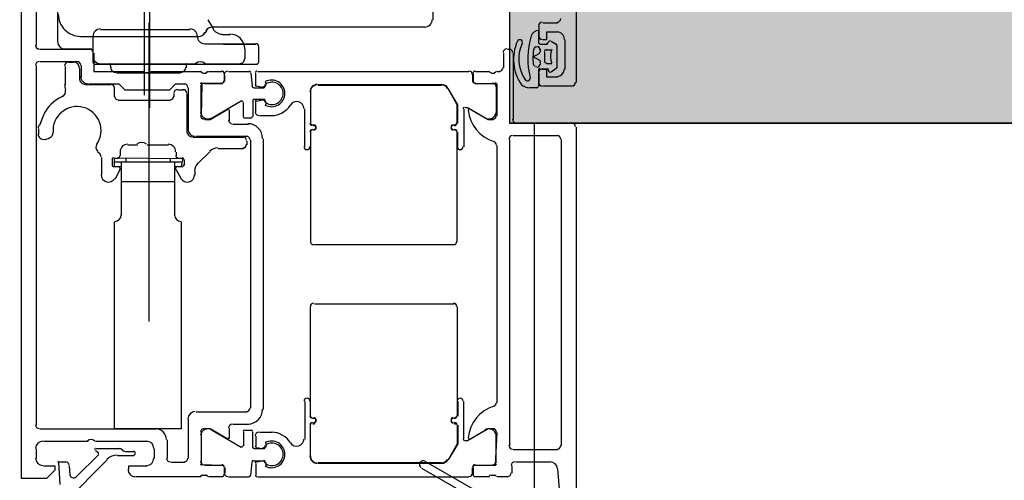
# Model space of a CAD drawing. Extents: x 2 to 87, y -108 to 11.
# Tile 344 of 352: x 49.7614 to 49.8945, y -11.2314 to -11.1691. Entities that reach past the tile are written whole.
import ezdxf

# ---------------------------------------------------------------- set-up
doc = ezdxf.new("R2010")
doc.units = 0
doc.header["$MEASUREMENT"] = 0
for name, color, linetype in [('13', 7, 'CONTINUOUS'), ('23', 7, 'CONTINUOUS'), ('25', 7, 'CONTINUOUS'), ('32', 7, 'CONTINUOUS'), ('6', 7, 'CONTINUOUS'), ('8', 7, 'CONTINUOUS')]:
    doc.layers.add(name, color=color, linetype=linetype)

msp = doc.modelspace()

# ---------------------------------------------------------------- linework, layer by layer
at = {"layer": '13', "color": 62, "linetype": 'Continuous'}
msp.add_line((49.83090000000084, -11.18309999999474), (49.83090000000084, -12.28310000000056), dxfattribs=at)
at = {"layer": '23', "color": 62, "linetype": 'Continuous'}
msp.add_arc((49.76150762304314, -11.15644563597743), 1.130605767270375, 180, 270, dxfattribs=at)
at = {"layer": '25', "color": 62, "linetype": 'Continuous'}
for p in [(49.82759999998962, -11.09910000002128), (50.02759999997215, -11.18309999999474)]:
    msp.add_line(p, (49.82759999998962, -11.18309999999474), dxfattribs=at)
for points in [[(49.82759999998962, -11.09910000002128), (49.82759999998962, -11.18309999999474), (50.02759999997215, -11.18309999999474)], [(49.82759999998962, -11.09910000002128), (50.02759999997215, -11.09910000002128), (50.02759999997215, -11.18309999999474)], [(49.82759999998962, -11.18309999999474), (50.02759999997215, -11.18309999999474), (50.02759999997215, -11.18309999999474)]]:
    msp.add_solid(points, dxfattribs=at)
at = {"layer": '32', "color": 62, "linetype": 'Continuous'}
for p, q in [((49.7664999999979, -11.17209999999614), (49.7664999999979, -11.15850000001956)), ((49.77820000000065, -11.15970000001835), (49.77820000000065, -11.17930000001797)), ((49.81719999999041, -11.16550000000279), (49.81719999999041, -11.16909999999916)), ((49.76359999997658, -11.16719999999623), (49.76359999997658, -11.17260000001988)), ((49.78679999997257, -11.16909999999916), (49.78749999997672, -11.17029999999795)), ((49.83159999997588, -11.17130000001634), (49.83159999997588, -11.17000000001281)), ((49.83209999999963, -11.16950000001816), (49.83409999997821, -11.16950000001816)), ((49.78659999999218, -11.1706000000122), (49.78639999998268, -11.17089999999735)), ((49.81619999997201, -11.17010000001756), (49.78749999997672, -11.17010000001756)), ((49.78879999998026, -11.17110000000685), (49.78979999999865, -11.17110000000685)), ((49.83150000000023, -11.1706000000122), (49.83150000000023, -11.17220000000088)), ((49.78559999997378, -11.17140000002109), (49.76959999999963, -11.17140000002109)), ((49.77129999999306, -11.17490000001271), (49.77129999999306, -11.17140000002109)), ((49.83169999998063, -11.17240000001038), (49.83269999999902, -11.17240000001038)), ((49.83319999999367, -11.17200000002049), (49.83389999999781, -11.17240000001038)), ((49.83399999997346, -11.17260000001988), (49.83399999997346, -11.17560000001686)), ((49.8350999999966, -11.17579999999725), (49.8350999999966, -11.17180000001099)), ((49.76410000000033, -11.17310000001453), (49.77089999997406, -11.17310000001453)), ((49.77089999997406, -11.17310000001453), (49.76749999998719, -11.17310000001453)), ((49.77129999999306, -11.17410000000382), (49.77129999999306, -11.17350000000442)), ((49.79179999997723, -11.17310000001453), (49.79179999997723, -11.17440000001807)), ((49.79369999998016, -11.17490000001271), (49.79369999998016, -11.17280000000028)), ((49.82679999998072, -11.17560000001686), (49.82679999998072, -11.17360000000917)), ((49.82729999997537, -11.17310000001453), (49.82759999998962, -11.17310000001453)), ((49.82809999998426, -11.17360000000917), (49.82809999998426, -11.18260000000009)), ((49.83229999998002, -11.17350000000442), (49.83229999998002, -11.17470000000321)), ((49.83329999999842, -11.17320000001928), (49.83259999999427, -11.17320000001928)), ((49.76359999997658, -11.17530000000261), (49.76359999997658, -11.22390000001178)), ((49.76919999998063, -11.17480000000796), (49.76410000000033, -11.17480000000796)), ((49.76869999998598, -11.17490000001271), (49.76799999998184, -11.17490000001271)), ((49.76969999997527, -11.17680000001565), (49.76969999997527, -11.17530000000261)), ((49.77359999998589, -11.17519999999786), (49.77369999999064, -11.17560000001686)), ((49.78389999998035, -11.17560000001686), (49.78389999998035, -11.17519999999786)), ((49.79109999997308, -11.17509999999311), (49.78649999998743, -11.17509999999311)), ((49.83259999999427, -11.17500000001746), (49.83329999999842, -11.17500000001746)), ((49.76749999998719, -11.17540000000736), (49.76749999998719, -11.17790000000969)), ((49.76949999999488, -11.17710000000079), (49.76949999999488, -11.17570000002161)), ((49.78310000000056, -11.176300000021), (49.77449999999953, -11.176300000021)), ((49.77909999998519, -11.1761000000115), (49.78589999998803, -11.1761000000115)), ((49.78609999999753, -11.176300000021), (49.78659999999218, -11.176300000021)), ((49.78689999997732, -11.1761000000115), (49.78869999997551, -11.1761000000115)), ((49.78899999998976, -11.17639999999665), (49.78899999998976, -11.17740000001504)), ((49.78909999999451, -11.17740000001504), (49.78909999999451, -11.17660000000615)), ((49.78959999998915, -11.1761000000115), (49.79239999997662, -11.1761000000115)), ((49.79259999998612, -11.176300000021), (49.79279999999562, -11.17810000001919)), ((49.79329999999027, -11.17790000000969), (49.79329999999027, -11.176300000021)), ((49.79349999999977, -11.1761000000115), (49.82209999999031, -11.1761000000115)), ((49.82259999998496, -11.17660000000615), (49.82259999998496, -11.17740000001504)), ((49.82269999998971, -11.17740000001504), (49.82269999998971, -11.17639999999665)), ((49.82299999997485, -11.1761000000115), (49.82489999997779, -11.1761000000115)), ((49.82509999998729, -11.176300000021), (49.82559999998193, -11.176300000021)), ((49.82589999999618, -11.1761000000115), (49.82629999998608, -11.1761000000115)), ((49.83150000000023, -11.17600000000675), (49.83150000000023, -11.17810000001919)), ((49.83159999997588, -11.17759999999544), (49.83159999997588, -11.176300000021)), ((49.83269999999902, -11.17579999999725), (49.83169999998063, -11.17579999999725)), ((49.83389999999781, -11.17570000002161), (49.83319999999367, -11.17620000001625)), ((49.77369999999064, -11.17790000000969), (49.77029999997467, -11.17790000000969)), ((49.78639999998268, -11.17770000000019), (49.78879999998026, -11.17770000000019)), ((49.8183999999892, -11.17790000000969), (49.80169999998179, -11.17790000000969)), ((49.82289999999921, -11.17770000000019), (49.82529999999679, -11.17770000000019)), ((49.77419999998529, -11.17949999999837), (49.77419999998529, -11.17840000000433)), ((49.78219999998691, -11.17910000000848), (49.78219999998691, -11.17949999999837)), ((49.78349999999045, -11.17860000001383), (49.78269999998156, -11.17860000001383)), ((49.7839999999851, -11.18420000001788), (49.7839999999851, -11.17910000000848)), ((49.7841999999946, -11.18390000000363), (49.7841999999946, -11.17829999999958)), ((49.78589999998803, -11.18170000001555), (49.78589999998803, -11.17819999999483)), ((49.8006999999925, -11.17889999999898), (49.8006999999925, -11.18309999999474)), ((49.8006999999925, -11.17889999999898), (49.8006999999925, -11.18309999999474)), ((49.8183999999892, -11.17800000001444), (49.80169999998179, -11.17800000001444)), ((49.82579999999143, -11.17819999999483), (49.82579999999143, -11.18170000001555)), ((49.83129999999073, -11.17829999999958), (49.83029999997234, -11.17829999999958)), ((49.83609999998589, -11.17810000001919), (49.83209999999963, -11.17810000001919)), ((49.78169999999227, -11.18000000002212), (49.77469999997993, -11.18000000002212)), ((49.79129999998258, -11.18009999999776), (49.78739999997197, -11.1824000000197)), ((49.79159999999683, -11.1822000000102), (49.79159999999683, -11.18030000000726)), ((49.79290000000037, -11.18009999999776), (49.79290000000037, -11.1822000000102)), ((49.79329999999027, -11.1816000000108), (49.79329999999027, -11.18030000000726)), ((49.7896999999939, -11.18129999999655), (49.7896999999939, -11.18270000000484)), ((49.79989999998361, -11.18630000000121), (49.79989999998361, -11.18120000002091)), ((49.82139999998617, -11.18120000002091), (49.82139999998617, -11.18630000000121)), ((49.76459999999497, -11.1820000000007), (49.76399999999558, -11.18350000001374)), ((49.79019999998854, -11.18319999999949), (49.79230000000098, -11.18319999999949)), ((49.79269999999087, -11.1824000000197), (49.79179999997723, -11.1824000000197)), ((49.79549999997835, -11.18210000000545), (49.79379999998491, -11.18210000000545)), ((49.80099999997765, -11.18330000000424), (49.80119999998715, -11.18330000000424)), ((49.82009999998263, -11.18330000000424), (49.82029999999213, -11.18330000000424)), ((49.82859999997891, -11.18309999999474), (49.83609999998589, -11.18309999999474)), ((49.76389999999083, -11.18379999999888), (49.76389999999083, -11.18460000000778)), ((49.8006999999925, -11.18429999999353), (49.8006999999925, -11.199099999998)), ((49.8006999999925, -11.18429999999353), (49.8006999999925, -11.18630000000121)), ((49.80099999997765, -11.18340000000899), (49.80119999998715, -11.18340000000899)), ((49.80119999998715, -11.18400000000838), (49.80099999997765, -11.18400000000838)), ((49.80119999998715, -11.18400000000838), (49.80099999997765, -11.18400000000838)), ((49.82009999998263, -11.18340000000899), (49.82029999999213, -11.18340000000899)), ((49.82029999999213, -11.18400000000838), (49.82009999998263, -11.18400000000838)), ((49.82029999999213, -11.18400000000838), (49.82009999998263, -11.18400000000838)), ((49.82049999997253, -11.199099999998), (49.82049999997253, -11.18429999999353)), ((49.82059999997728, -11.18630000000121), (49.82059999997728, -11.18429999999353)), ((49.83659999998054, -11.18360000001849), (49.83659999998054, -11.25560000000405)), ((49.76479999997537, -11.18530000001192), (49.76539999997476, -11.18510000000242)), ((49.79159999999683, -11.18499999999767), (49.78479999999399, -11.18499999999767)), ((49.79209999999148, -11.18490000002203), (49.78519999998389, -11.18490000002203)), ((49.79209999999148, -11.18600000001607), (49.79209999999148, -11.18550000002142)), ((49.79259999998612, -11.22160000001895), (49.79259999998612, -11.18540000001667)), ((49.79429999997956, -11.18520000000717), (49.79429999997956, -11.22179999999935)), ((49.82759999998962, -11.18530000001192), (49.82759999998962, -11.22669999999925)), ((49.83409999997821, -11.18480000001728), (49.82809999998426, -11.18480000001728)), ((49.83459999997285, -11.22669999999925), (49.83459999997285, -11.18530000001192)), ((49.77189999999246, -11.18690000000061), (49.7721999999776, -11.18720000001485)), ((49.77499999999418, -11.1875), (49.77499999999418, -11.18700000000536)), ((49.77599999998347, -11.18600000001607), (49.77729999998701, -11.18600000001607)), ((49.77859999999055, -11.18600000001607), (49.78149999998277, -11.18600000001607)), ((49.78249999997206, -11.18700000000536), (49.78249999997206, -11.1875)), ((49.78549999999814, -11.18850000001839), (49.78709999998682, -11.18690000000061)), ((49.78819999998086, -11.18650000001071), (49.79159999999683, -11.18650000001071)), ((49.82589999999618, -11.22090000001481), (49.82589999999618, -11.18610000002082)), ((49.7723999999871, -11.1877000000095), (49.7723999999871, -11.19010000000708)), ((49.77390000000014, -11.18880000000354), (49.77390000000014, -11.18799999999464)), ((49.77509999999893, -11.18830000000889), (49.7831999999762, -11.18830000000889)), ((49.77569999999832, -11.187900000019), (49.77569999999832, -11.18830000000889)), ((49.78169999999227, -11.187900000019), (49.78169999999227, -11.18830000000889)), ((49.7835999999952, -11.18799999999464), (49.7835999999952, -11.18880000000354)), ((49.77429999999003, -11.19060000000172), (49.77489999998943, -11.18940000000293)), ((49.78249999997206, -11.18940000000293), (49.7831999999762, -11.19060000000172)), ((49.78509999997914, -11.19010000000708), (49.78509999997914, -11.18960000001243)), ((49.78229999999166, -11.19100000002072), (49.77509999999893, -11.19100000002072)), ((49.80119999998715, -11.199500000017), (49.82009999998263, -11.199500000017)), ((49.8006999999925, -11.22270000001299), (49.8006999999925, -11.20790000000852)), ((49.80119999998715, -11.20750000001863), (49.82009999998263, -11.20750000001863)), ((49.82049999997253, -11.20790000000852), (49.82049999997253, -11.22270000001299)), ((49.79989999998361, -11.22070000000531), (49.79989999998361, -11.22580000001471)), ((49.8006999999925, -11.22270000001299), (49.8006999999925, -11.22070000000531)), ((49.82059999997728, -11.22070000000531), (49.82059999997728, -11.22270000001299)), ((49.82139999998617, -11.22580000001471), (49.82139999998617, -11.22070000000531)), ((49.7841999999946, -11.22840000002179), (49.7841999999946, -11.22310000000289)), ((49.78519999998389, -11.2221000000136), (49.79209999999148, -11.2221000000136)), ((49.80119999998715, -11.22299999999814), (49.80099999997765, -11.22299999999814)), ((49.80119999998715, -11.22299999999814), (49.80099999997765, -11.22299999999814)), ((49.82029999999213, -11.22299999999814), (49.82009999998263, -11.22299999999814)), ((49.82029999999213, -11.22299999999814), (49.82009999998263, -11.22299999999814)), ((49.76410000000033, -11.22440000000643), (49.77979999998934, -11.22440000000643)), ((49.7896999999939, -11.22430000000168), (49.7896999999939, -11.22570000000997)), ((49.79230000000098, -11.22380000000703), (49.79019999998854, -11.22380000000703)), ((49.8006999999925, -11.22810000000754), (49.8006999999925, -11.22390000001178)), ((49.8006999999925, -11.22810000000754), (49.8006999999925, -11.22390000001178)), ((49.80099999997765, -11.22359999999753), (49.80119999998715, -11.22359999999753)), ((49.80099999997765, -11.22370000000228), (49.80119999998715, -11.22370000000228)), ((49.82009999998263, -11.22359999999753), (49.82029999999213, -11.22359999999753)), ((49.82009999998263, -11.22370000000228), (49.82029999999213, -11.22370000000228)), ((49.78129999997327, -11.22590000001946), (49.78129999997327, -11.22840000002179)), ((49.78589999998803, -11.22530000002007), (49.78589999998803, -11.22880000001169)), ((49.79129999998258, -11.22690000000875), (49.78739999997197, -11.22460000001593)), ((49.79159999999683, -11.22479999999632), (49.79159999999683, -11.22669999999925)), ((49.79269999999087, -11.22460000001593), (49.79179999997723, -11.22460000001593)), ((49.79290000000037, -11.22690000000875), (49.79290000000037, -11.22479999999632)), ((49.79329999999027, -11.22539999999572), (49.79329999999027, -11.22669999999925)), ((49.79549999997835, -11.22490000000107), (49.79379999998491, -11.22490000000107)), ((49.82579999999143, -11.22880000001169), (49.82579999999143, -11.22530000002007)), ((49.76359999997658, -11.22710000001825), (49.76359999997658, -11.22840000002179)), ((49.77059999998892, -11.22609999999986), (49.76459999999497, -11.22609999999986)), ((49.77859999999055, -11.22609999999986), (49.77159999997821, -11.22609999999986)), ((49.77499999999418, -11.22710000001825), (49.77169999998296, -11.22710000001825)), ((49.77959999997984, -11.22840000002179), (49.77959999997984, -11.22710000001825)), ((49.82809999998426, -11.2271999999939), (49.83409999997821, -11.2271999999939)), ((49.77199999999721, -11.22789999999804), (49.76900000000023, -11.23089999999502)), ((49.77159999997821, -11.22729999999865), (49.77199999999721, -11.2276000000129)), ((49.77459999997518, -11.22800000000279), (49.77679999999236, -11.22800000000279)), ((49.77679999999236, -11.22750000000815), (49.77569999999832, -11.22750000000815)), ((49.76759999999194, -11.23420000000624), (49.773199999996, -11.22860000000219)), ((49.76819999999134, -11.23060000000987), (49.76809999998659, -11.22940000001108)), ((49.78179999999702, -11.22890000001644), (49.78369999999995, -11.22890000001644)), ((49.78639999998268, -11.22930000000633), (49.78879999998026, -11.22930000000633)), ((49.78899999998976, -11.22960000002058), (49.78899999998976, -11.23060000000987)), ((49.78909999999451, -11.22960000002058), (49.78909999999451, -11.23040000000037)), ((49.79259999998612, -11.23070000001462), (49.79279999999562, -11.22890000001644)), ((49.79329999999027, -11.22909999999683), (49.79329999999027, -11.23070000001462)), ((49.8183999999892, -11.22900000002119), (49.80169999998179, -11.22900000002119)), ((49.8183999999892, -11.22909999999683), (49.80169999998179, -11.22909999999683)), ((49.81569999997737, -11.22969999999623), (49.82279999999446, -11.23380000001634)), ((49.8232999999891, -11.2329000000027), (49.81619999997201, -11.22880000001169)), ((49.82259999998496, -11.23040000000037), (49.82259999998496, -11.22960000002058)), ((49.82269999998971, -11.23060000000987), (49.82269999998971, -11.22960000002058)), ((49.82289999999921, -11.22930000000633), (49.82529999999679, -11.22930000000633)), ((49.82789999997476, -11.22940000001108), (49.82789999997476, -11.23040000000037)), ((49.83309999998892, -11.22890000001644), (49.82839999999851, -11.22890000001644)), ((49.78589999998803, -11.23089999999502), (49.77709999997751, -11.23089999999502)), ((49.78659999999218, -11.23070000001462), (49.78609999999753, -11.23070000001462)), ((49.78869999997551, -11.23089999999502), (49.78689999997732, -11.23089999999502)), ((49.78959999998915, -11.23089999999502), (49.79239999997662, -11.23089999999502)), ((49.79349999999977, -11.23089999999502), (49.82209999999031, -11.23089999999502)), ((49.82489999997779, -11.23089999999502), (49.82299999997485, -11.23089999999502)), ((49.82559999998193, -11.23070000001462), (49.82509999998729, -11.23070000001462)), ((49.82739999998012, -11.23089999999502), (49.82589999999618, -11.23089999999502))]:
    msp.add_line(p, q, dxfattribs=at)
for points in [[(49.83379999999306, -11.11079999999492), (49.83209999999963, -11.11079999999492), (49.83209999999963, -11.11019999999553), (49.83319999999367, -11.10910000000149), (49.83659999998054, -11.10910000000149), (49.83659999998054, -11.17759999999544)], [(49.76459999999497, -11.22940000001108), (49.76609999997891, -11.22940000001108), (49.76609999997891, -11.23000000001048), (49.76499999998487, -11.23110000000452), (49.761599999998, -11.23110000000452), (49.761599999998, -11.1585999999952)], [(49.77229999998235, -11.1704000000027), (49.77449999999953, -11.1704000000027), (49.78219999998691, -11.1704000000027), (49.78439999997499, -11.1704000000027)], [(49.83409999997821, -11.1708000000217), (49.83259999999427, -11.1708000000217), (49.83259999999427, -11.17180000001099), (49.83209999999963, -11.17180000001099)], [(49.78889999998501, -11.17240000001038), (49.79329999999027, -11.17240000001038), (49.78889999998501, -11.17240000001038), (49.78639999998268, -11.17240000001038)], [(49.77139999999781, -11.17360000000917), (49.77139999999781, -11.1761000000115), (49.7780999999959, -11.1761000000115)], [(49.83169999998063, -11.17459999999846), (49.83079999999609, -11.17410000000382), (49.83169999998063, -11.17360000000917)], [(49.83179999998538, -11.17320000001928), (49.83150000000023, -11.17269999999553), (49.83119999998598, -11.17280000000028)], [(49.77149999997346, -11.17509999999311), (49.77449999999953, -11.17509999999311), (49.78219999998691, -11.17509999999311), (49.78519999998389, -11.17509999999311), (49.77229999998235, -11.17509999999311)], [(49.78519999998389, -11.17509999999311), (49.78869999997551, -11.17509999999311), (49.79349999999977, -11.17509999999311)], [(49.83109999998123, -11.17540000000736), (49.83150000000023, -11.17550000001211), (49.83179999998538, -11.17500000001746)], [(49.83209999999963, -11.17579999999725), (49.83259999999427, -11.17579999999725), (49.83259999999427, -11.17680000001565), (49.83409999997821, -11.17680000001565)], [(49.78369999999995, -11.17780000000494), (49.78239999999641, -11.17780000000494), (49.78159999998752, -11.17860000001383), (49.77559999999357, -11.17860000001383), (49.77479999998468, -11.17780000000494), (49.77069999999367, -11.17780000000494)], [(49.78869999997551, -11.17770000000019), (49.78599999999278, -11.17770000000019), (49.78589999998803, -11.18210000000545)], [(49.79459999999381, -11.17810000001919), (49.79469999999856, -11.17780000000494), (49.79459999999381, -11.17750000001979)], [(49.82589999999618, -11.18210000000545), (49.82589999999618, -11.17780000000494), (49.82299999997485, -11.17770000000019)], [(49.79299999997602, -11.17829999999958), (49.79439999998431, -11.17829999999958), (49.79339999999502, -11.17810000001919)], [(49.82049999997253, -11.18309999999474), (49.82049999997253, -11.18060000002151), (49.81929999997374, -11.17840000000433)], [(49.82059999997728, -11.18309999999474), (49.82059999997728, -11.18060000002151), (49.81929999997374, -11.17840000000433)], [(49.79339999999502, -11.18009999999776), (49.79439999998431, -11.17990000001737), (49.79309999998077, -11.17990000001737)], [(49.79459999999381, -11.18069999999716), (49.79469999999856, -11.18040000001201), (49.79459999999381, -11.18009999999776)], [(49.78639999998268, -11.18260000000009), (49.78709999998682, -11.18260000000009), (49.7894999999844, -11.18120000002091)], [(49.82429999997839, -11.1824000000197), (49.82189999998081, -11.18100000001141), (49.82159999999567, -11.18100000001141)], [(49.82229999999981, -11.18120000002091), (49.82469999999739, -11.18260000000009), (49.82539999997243, -11.18260000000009)], [(49.7831999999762, -11.187900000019), (49.77409999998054, -11.18780000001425), (49.77469999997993, -11.18780000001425)], [(49.77419999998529, -11.18890000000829), (49.77419999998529, -11.18830000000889), (49.77419999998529, -11.187900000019)], [(49.77419999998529, -11.18830000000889), (49.77509999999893, -11.18830000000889), (49.77509999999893, -11.19550000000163)], [(49.78229999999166, -11.18830000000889), (49.78229999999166, -11.19100000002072), (49.78229999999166, -11.19560000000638)], [(49.78279999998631, -11.18780000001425), (49.7833999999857, -11.18780000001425), (49.7831999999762, -11.18890000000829)], [(49.77469999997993, -11.18900000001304), (49.77409999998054, -11.18900000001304), (49.77509999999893, -11.18890000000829)], [(49.78229999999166, -11.18890000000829), (49.7833999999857, -11.18900000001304), (49.78279999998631, -11.18900000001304)], [(49.7831999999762, -11.19640000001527), (49.7831999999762, -11.22440000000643), (49.77419999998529, -11.22440000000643), (49.77419999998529, -11.19640000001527)], [(49.7894999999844, -11.22580000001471), (49.78709999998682, -11.22440000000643), (49.78639999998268, -11.22440000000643)], [(49.82049999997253, -11.22390000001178), (49.82049999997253, -11.22640000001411), (49.81929999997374, -11.22860000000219)], [(49.82059999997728, -11.22390000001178), (49.82059999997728, -11.22640000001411), (49.81929999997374, -11.22860000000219)], [(49.82539999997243, -11.22440000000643), (49.82469999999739, -11.22440000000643), (49.82229999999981, -11.22580000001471)], [(49.78589999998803, -11.22490000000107), (49.78589999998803, -11.22920000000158), (49.78869999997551, -11.22930000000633)], [(49.82429999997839, -11.22460000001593), (49.82189999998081, -11.22599999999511), (49.82159999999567, -11.22599999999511)], [(49.82299999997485, -11.22930000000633), (49.82569999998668, -11.22930000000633), (49.82589999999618, -11.22490000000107)], [(49.79339999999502, -11.22690000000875), (49.79439999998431, -11.22710000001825), (49.79309999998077, -11.22710000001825)], [(49.79459999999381, -11.22630000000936), (49.79469999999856, -11.22659999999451), (49.79459999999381, -11.22690000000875)], [(49.76759999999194, -11.22890000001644), (49.76659999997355, -11.22890000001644), (49.76679999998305, -11.23190000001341)], [(49.77609999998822, -11.22990000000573), (49.77609999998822, -11.22940000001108), (49.77859999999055, -11.22940000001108)], [(49.79299999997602, -11.22870000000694), (49.79439999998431, -11.22870000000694), (49.79339999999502, -11.22890000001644)], [(49.79459999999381, -11.22890000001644), (49.79469999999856, -11.22920000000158), (49.79459999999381, -11.22950000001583)], [(49.83459999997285, -11.24700000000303), (49.83459999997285, -11.23589999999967), (49.83409999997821, -11.22980000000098)]]:
    msp.add_lwpolyline(points, dxfattribs=at)
for centre, radius, start, end in [((49.76958262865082, -11.16834544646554), 0.002999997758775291, 179.9999, 269.9999861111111), ((49.81613263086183, -11.16909549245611), 0.0009999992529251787, 269.9999, 359.9999861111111), ((49.83200763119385, -11.1699513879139), 0.0005000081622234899, 90.00093611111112, 179.9990666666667), ((49.83400759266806, -11.16895134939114), 0.0005000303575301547, 270.0034777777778, 359.9965222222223), ((49.77228262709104, -11.17134544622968), 0.0009999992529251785, 89.99990000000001, 179.9999861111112), ((49.78438262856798, -11.17134545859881), 0.0009999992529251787, 359.9999, 89.99998611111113), ((49.78553359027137, -11.17034546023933), 0.001000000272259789, 269.9999750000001, 329.9999333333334), ((49.78740997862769, -11.17109546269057), 0.001000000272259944, 89.99997500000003, 149.9999333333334), ((49.78875750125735, -11.16954546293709), 0.001500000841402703, 209.9999611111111, 269.9999194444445), ((49.78978262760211, -11.17304546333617), 0.001999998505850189, 359.9999, 89.99998611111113), ((49.8400490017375, -11.1743237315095), 0.01000000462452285, 162.3527888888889, 195.1949527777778), ((49.83148733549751, -11.17156731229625), 0.001006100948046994, 89.61189722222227, 164.1293888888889), ((49.83200765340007, -11.17125135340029), 0.0005000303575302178, 180.0034777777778, 269.9965222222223), ((49.83400762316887, -11.17175138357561), 0.0009999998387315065, 359.9999916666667, 90.0004694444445), ((49.76400759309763, -11.17255142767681), 0.0004999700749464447, 179.9982888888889, 270.0069805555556), ((49.76748262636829, -11.17204544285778), 0.0009999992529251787, 179.9999, 269.9999861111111), ((49.78638262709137, -11.17134546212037), 0.0009999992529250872, 179.9999, 269.9999861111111), ((49.79328262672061, -11.17274546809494), 0.0003999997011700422, 359.9999, 89.99998611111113), ((49.83415147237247, -11.17446400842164), 0.006024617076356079, 155.9737444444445, 214.6504138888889), ((49.82897297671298, -11.17214536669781), 0.0003508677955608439, 65.87994722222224, 157.4926777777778), ((49.83372945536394, -11.17438307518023), 0.004905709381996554, 154.8436166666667, 214.2067416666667), ((49.82897297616, -11.17214536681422), 0.000350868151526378, 334.2671416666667, 65.87987222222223), ((49.83169213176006, -11.17213625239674), 0.0001979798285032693, 179.7004805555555, 270.5847194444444), ((49.83264549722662, -11.17213154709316), 0.0002026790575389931, 270.4686916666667, 359.2438500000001), ((49.8330468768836, -11.17217166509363), 0.0002022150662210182, 63.80118333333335, 169.3292194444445), ((49.8337944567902, -11.17256158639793), 0.0001947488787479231, 358.6396472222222, 64.22720277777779), ((49.77080794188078, -11.17355140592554), 0.0005000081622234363, 0.0009361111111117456, 89.99906666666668), ((49.77088262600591, -11.17344544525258), 0.0003999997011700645, 359.9999, 89.99998611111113), ((49.82720768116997, -11.17355145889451), 0.0005000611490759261, 90.01227777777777, 179.9929972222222), ((49.82750759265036, -11.17355142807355), 0.0005000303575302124, 0.003477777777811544, 89.9965222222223), ((49.84040507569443, -11.17432785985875), 0.009647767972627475, 173.1115194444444, 184.3276694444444), ((49.83132334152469, -11.1732307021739), 0.0005000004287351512, 110.3264222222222, 173.1114861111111), ((49.83147154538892, -11.17330511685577), 0.0003000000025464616, 299.2635, 24.61551111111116), ((49.8325891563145, -11.17344420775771), 0.0003000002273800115, 89.99905000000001, 179.9999194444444), ((49.83575058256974, -11.17404421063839), 0.002620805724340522, 159.9156972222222, 200.0846055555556), ((49.76400761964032, -11.17525140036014), 0.0004999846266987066, 89.9982388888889, 179.9983250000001), ((49.7679403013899, -11.17533243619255), 0.0004999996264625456, 89.99990000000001, 179.9999861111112), ((49.76864030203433, -11.17563243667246), 0.0007999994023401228, 359.9999, 89.99998611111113), ((49.76910797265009, -11.17525140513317), 0.0004999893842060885, 359.9987833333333, 90.00121666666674), ((49.77148262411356, -11.17484544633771), 0.0001999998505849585, 179.9999, 269.9999861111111), ((49.77228262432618, -11.1740454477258), 0.0009999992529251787, 179.9999, 269.9999861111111), ((49.77349099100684, -11.17514544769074), 9.999947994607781e-05, 4.999913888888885, 89.99996666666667), ((49.78397425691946, -11.17514545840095), 9.99994799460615e-05, 89.99991666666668, 174.9999694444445), ((49.78578262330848, -11.17579546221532), 0.001000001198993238, 48.59036666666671, 131.4095166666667), ((49.79108262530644, -11.17434546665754), 0.0006999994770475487, 269.9999, 359.9999861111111), ((49.7934826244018, -11.17484546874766), 0.0001999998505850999, 269.9999, 359.9999861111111), ((49.83108396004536, -11.17503324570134), 0.0002999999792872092, 184.3275833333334, 256.2511444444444), ((49.83147212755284, -11.1747836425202), 0.0003000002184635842, 334.7462944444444, 60.73687500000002), ((49.83258915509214, -11.17464420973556), 0.0002999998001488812, 179.9999222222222, 269.9996166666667), ((49.77442067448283, -11.17544544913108), 0.0008000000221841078, 184.9999, 269.9999527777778), ((49.77850746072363, -11.17552637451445), 0.0007250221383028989, 226.3980055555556, 313.601075), ((49.78304457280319, -11.17544545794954), 0.0008000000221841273, 269.9999305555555, 354.9999833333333), ((49.78607513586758, -11.17597256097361), 0.0002788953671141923, 196.419925, 271.1645416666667), ((49.78654005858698, -11.175972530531), 0.0002789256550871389, 268.8371472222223, 343.5753861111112), ((49.78868761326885, -11.17635139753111), 0.0002999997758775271, 359.9999583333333, 90.00004444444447), ((49.78951761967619, -11.17655139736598), 0.0004999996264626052, 89.99995833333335, 180.0000444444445), ((49.79239973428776, -11.17625180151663), 0.0002004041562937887, 0.1162972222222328, 89.88799999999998), ((49.79340766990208, -11.17625139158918), 0.0001999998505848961, 89.99995833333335, 180.0000444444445), ((49.82209762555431, -11.17655139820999), 0.0005000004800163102, 5.555555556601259e-05, 89.99994444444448), ((49.82292762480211, -11.17635139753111), 0.000299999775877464, 89.99995833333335, 180.0000444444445), ((49.82507517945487, -11.175972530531), 0.0002789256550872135, 196.4246111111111, 271.16285), ((49.82554010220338, -11.17597256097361), 0.0002788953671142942, 268.8354583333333, 343.580075), ((49.82620763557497, -11.17555141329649), 0.0004999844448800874, 269.9982166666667, 6.38888888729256e-05), ((49.83169094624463, -11.17593998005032), 0.0001977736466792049, 89.35598333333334, 180.0687694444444), ((49.83200759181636, -11.17625135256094), 0.0004999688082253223, 89.99206944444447, 180.0017388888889), ((49.83266208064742, -11.17594130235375), 0.000199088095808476, 0.02778611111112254, 90.26173333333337), ((49.83306087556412, -11.17598158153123), 0.0002037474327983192, 168.5702944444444, 300.460225), ((49.83379478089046, -11.17552439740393), 0.0001943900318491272, 299.7200138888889, 0.6442138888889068), ((49.83400759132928, -11.17575135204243), 0.001000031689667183, 270.0018166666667, 359.9981861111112), ((49.77044030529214, -11.17783244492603), 0.003000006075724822, 179.9999083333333, 195.1147222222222), ((49.77024029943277, -11.17703244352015), 0.0007999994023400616, 179.9999, 269.9999861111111), ((49.77060795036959, -11.17675142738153), 0.0009999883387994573, 179.9993305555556, 269.9998083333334), ((49.77368996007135, -11.17833244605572), 0.000499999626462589, 359.9999, 89.99998611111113), ((49.7836076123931, -11.17825140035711), 0.0004999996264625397, 359.9999583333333, 90.00004444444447), ((49.78592761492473, -11.17775137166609), 0.0001199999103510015, 89.99995833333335, 180.0000444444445), ((49.78631761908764, -11.1781613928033), 0.000499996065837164, 89.99966388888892, 180.0003361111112), ((49.78868761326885, -11.17733137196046), 0.000299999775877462, 269.9999583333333, 4.444444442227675e-05), ((49.78871762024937, -11.17736172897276), 0.0002999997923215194, 269.9921305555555, 4.166666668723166e-05), ((49.79340767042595, -11.17787740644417), 0.0002000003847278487, 180.0000861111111, 264.9999416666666), ((49.79425765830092, -11.17785139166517), 0.0002999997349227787, 264.9998916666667, 359.9999805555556), ((49.79540765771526, -11.17905145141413), 0.001800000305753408, 2.222222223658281e-05, 118.1786277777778), ((49.79547559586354, -11.17905090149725), 0.001509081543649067, 0.381108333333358, 122.6584166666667), ((49.80160764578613, -11.17885139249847), 0.0009999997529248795, 89.99992777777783, 180.0000138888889), ((49.80160764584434, -11.17885139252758), 0.0009499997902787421, 89.99992777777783, 180.0000138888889), ((49.8183868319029, -11.1788514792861), 0.001000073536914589, 29.99793333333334, 89.99896111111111), ((49.81838683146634, -11.17885147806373), 0.0009500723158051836, 29.9978527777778, 89.99888055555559), ((49.82289762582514, -11.17736172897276), 0.0002999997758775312, 179.9999583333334, 270.0000444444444), ((49.82292762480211, -11.17733137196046), 0.0002999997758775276, 179.9999583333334, 270.0000444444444), ((49.82529762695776, -11.1781613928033), 0.0004999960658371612, 359.999663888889, 90.00033611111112), ((49.82568762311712, -11.17775137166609), 0.0001199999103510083, 359.9999583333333, 90.00004444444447), ((49.83045591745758, -11.17611699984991), 0.002174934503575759, 234.5800916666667, 265.497275), ((49.83001965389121, -11.1769842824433), 0.0003810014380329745, 204.2835416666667, 5.952013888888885), ((49.83200765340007, -11.17755135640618), 0.0005000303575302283, 180.0034777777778, 269.9965222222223), ((49.83600760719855, -11.17755137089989), 0.000500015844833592, 270.0018166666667, 359.9981861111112), ((49.76682003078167, -11.17881026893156), 0.0007499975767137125, 293.5229861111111, 15.11479722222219), ((49.78268995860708, -11.17903244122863), 0.0004999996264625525, 89.99990000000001, 179.9999861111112), ((49.78343994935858, -11.17903244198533), 0.0004999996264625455, 359.9999, 89.99998611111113), ((49.79295804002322, -11.17805099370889), 0.0002004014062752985, 180.1155138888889, 269.8887833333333), ((49.794357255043, -11.1780509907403), 0.000200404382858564, 270.1120694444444, 359.885925), ((49.79540765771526, -11.17905145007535), 0.001800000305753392, 241.8213722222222, 359.9999777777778), ((49.79547559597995, -11.17905090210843), 0.001509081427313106, 238.103825, 0.3811333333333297), ((49.83129480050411, -11.17808687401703), 0.0001983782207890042, 268.9507833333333, 359.8999444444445), ((49.76911496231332, -11.18408245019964), 0.005000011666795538, 113.5230527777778, 154.9999138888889), ((49.774689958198, -11.17943240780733), 0.0004999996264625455, 179.9999, 269.9999861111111), ((49.78168995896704, -11.17943241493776), 0.0004999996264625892, 269.9999, 359.9999861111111), ((49.79135762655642, -11.18026382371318), 0.0002000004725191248, 359.9999916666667, 119.8797611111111), ((49.79305800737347, -11.18005175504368), 0.0002003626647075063, 90.10876111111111, 179.8955388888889), ((49.79340767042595, -11.18022537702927), 0.0002000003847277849, 95.00005833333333, 179.9999138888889), ((49.79425765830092, -11.18025139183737), 0.0002999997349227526, 1.944444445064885e-05, 95.00010833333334), ((49.79435725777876, -11.1800517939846), 0.000200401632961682, 0.1132916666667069, 89.88871388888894), ((49.79540765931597, -11.17905145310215), 0.002999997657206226, 269.9959833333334, 328.2116944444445), ((49.79880765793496, -11.1811585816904), 0.00100000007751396, 359.9999972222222, 148.2116527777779), ((49.76911495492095, -11.18408244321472), 0.003250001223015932, 74.9999638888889, 184.1929972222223), ((49.76911495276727, -11.18408244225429), 0.003250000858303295, 325.8068888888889, 74.99992222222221), ((49.78680744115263, -11.18149562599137), 0.0009999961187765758, 188.1816111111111, 302.7270111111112), ((49.78946882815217, -11.18129010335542), 0.0001390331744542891, 3.390108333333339, 114.0632777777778), ((49.7937076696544, -11.18155139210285), 0.0004999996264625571, 179.9999583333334, 270.0000444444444), ((49.8215076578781, -11.18115140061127), 0.0001999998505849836, 89.99995833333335, 180.0000444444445), ((49.82214641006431, -11.18129010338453), 0.000139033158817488, 65.9367888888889, 185.631925), ((49.82698391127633, -11.18081307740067), 0.004999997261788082, 185.6317361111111, 252.255), ((49.82480780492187, -11.18149562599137), 0.0009999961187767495, 237.2729888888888, 351.8183888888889), ((49.78630760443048, -11.18205140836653), 0.0004999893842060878, 179.9987833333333, 270.0012166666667), ((49.79010761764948, -11.18265139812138), 0.000499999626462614, 179.9999583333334, 270.0000444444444), ((49.79175804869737, -11.18215097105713), 0.0002004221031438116, 180.1194055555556, 269.8828861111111), ((49.79220471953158, -11.18515139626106), 0.001999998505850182, 359.9999583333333, 90.00004444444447), ((49.79265724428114, -11.18215099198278), 0.0002004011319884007, 270.1111416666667, 359.8865638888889), ((49.80090764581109, -11.18305139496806), 0.00029999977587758, 179.9999583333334, 270.0000444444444), ((49.8009076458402, -11.18305139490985), 0.0002499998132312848, 179.9999583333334, 270.0000444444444), ((49.80110764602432, -11.18365139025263), 0.0003499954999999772, 270, 90), ((49.82000767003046, -11.18365139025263), 0.0003499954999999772, 90, 270), ((49.82020767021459, -11.18305139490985), 0.0002499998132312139, 269.9999583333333, 4.444444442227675e-05), ((49.82020767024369, -11.18305139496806), 0.00029999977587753, 269.9999583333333, 4.444444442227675e-05), ((49.82530763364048, -11.18205140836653), 0.0004999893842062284, 269.9987833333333, 0.001216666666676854), ((49.82850759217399, -11.18255142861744), 0.0004999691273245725, 179.9964611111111, 270.0078916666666), ((49.83600759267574, -11.18355142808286), 0.000500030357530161, 0.003477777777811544, 89.9965222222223), ((49.76458996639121, -11.18451844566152), 0.00075000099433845, 179.9999777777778, 284.9999), ((49.76458995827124, -11.18372994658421), 0.0007499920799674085, 155.0000166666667, 180.0000583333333), ((49.76512566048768, -11.18437490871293), 0.0007499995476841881, 284.9999333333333, 4.193002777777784), ((49.78473994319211, -11.18413241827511), 0.0007999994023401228, 179.9999, 269.9999861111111), ((49.78510760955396, -11.18385138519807), 0.000999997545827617, 179.9998583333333, 270.0001388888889), ((49.80090764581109, -11.18425138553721), 0.0002999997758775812, 89.99995833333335, 180.0000444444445), ((49.8009076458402, -11.18425138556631), 0.0002499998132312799, 89.99995833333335, 180.0000444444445), ((49.80110764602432, -11.18365139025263), 0.000299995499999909, 270, 90), ((49.82000767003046, -11.18365139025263), 0.0002999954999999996, 90, 270), ((49.82020767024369, -11.18425138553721), 0.0002999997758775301, 359.9999583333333, 90.00004444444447), ((49.82020767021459, -11.18425138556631), 0.0002499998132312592, 359.9999583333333, 90.00004444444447), ((49.7724235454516, -11.18633037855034), 0.0007499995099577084, 145.8068555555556, 224.999925), ((49.77593995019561, -11.18693240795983), 0.0009999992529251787, 89.99990000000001, 179.9999861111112), ((49.77786495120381, -11.18668241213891), 0.001000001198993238, 48.59036666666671, 131.4095166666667), ((49.7814399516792, -11.18693241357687), 0.0009999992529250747, 359.9999, 89.99998611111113), ((49.79153704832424, -11.18593242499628), 0.0004999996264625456, 269.9999, 359.9999861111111), ((49.79153704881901, -11.18543242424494), 0.0004999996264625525, 359.9999, 89.99998611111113), ((49.79200470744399, -11.18535140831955), 0.000500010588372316, 0.00121388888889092, 89.99523611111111), ((49.82530761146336, -11.18605140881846), 0.0005000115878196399, 359.9977194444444, 72.25494444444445), ((49.82800768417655, -11.18525146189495), 0.0005000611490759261, 90.00700555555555, 179.987725), ((49.83400760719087, -11.18525141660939), 0.000500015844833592, 0.001816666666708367, 89.99818611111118), ((49.7716149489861, -11.18764310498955), 0.0007500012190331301, 359.9999944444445, 44.99991388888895), ((49.78813627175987, -11.18793242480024), 0.001500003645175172, 89.99997500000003, 134.9998944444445), ((49.80020765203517, -11.18625138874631), 0.0003999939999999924, 180, 360), ((49.82090766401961, -11.18625138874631), 0.0003999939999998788, 180, 360), ((49.77406494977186, -11.18793240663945), 0.0001999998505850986, 89.99990000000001, 179.9999861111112), ((49.77463995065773, -11.18743240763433), 0.0002999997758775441, 269.9999, 359.9999861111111), ((49.78273995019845, -11.18743241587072), 0.0002999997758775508, 179.9999, 269.9999861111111), ((49.78331495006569, -11.18793241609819), 0.0001999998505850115, 359.9999, 89.99998611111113), ((49.78651494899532, -11.18955374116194), 0.001500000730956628, 134.9999972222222, 179.9999166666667), ((49.77406494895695, -11.18873240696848), 0.0001999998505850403, 179.9999, 269.9999861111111), ((49.77463994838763, -11.18923240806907), 0.000300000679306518, 329.9999444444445, 89.99989722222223), ((49.78273994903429, -11.18923241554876), 0.0002999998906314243, 90.00002500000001, 209.9999777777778), ((49.78331494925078, -11.18873241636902), 0.0001999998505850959, 269.9999, 359.9999861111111), ((49.77336494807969, -11.19004077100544), 0.001000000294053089, 179.9999444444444, 329.9999472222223), ((49.78401494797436, -11.19004078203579), 0.0009999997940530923, 209.9999444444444, 359.9999472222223), ((49.77419164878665, -11.19547349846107), 0.0008982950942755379, 269.8910944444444, 359.8903972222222), ((49.78318823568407, -11.19547350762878), 0.0008982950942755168, 180.1094861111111, 270.1087888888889), ((49.80110766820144, -11.19905136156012), 0.0004500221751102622, 180.0025694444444, 269.9971777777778), ((49.82000764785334, -11.19905136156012), 0.0004500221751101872, 270.0025694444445, 359.9971777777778), ((49.8011076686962, -11.20785143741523), 0.0004500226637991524, 89.99995833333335, 180.0000444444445), ((49.82000764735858, -11.20785143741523), 0.0004500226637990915, 359.9999583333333, 90.00004444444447), ((49.80020765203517, -11.22065140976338), 0.0003999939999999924, 360, 180), ((49.82090766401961, -11.22065140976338), 0.0003999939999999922, 360, 180), ((49.79200470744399, -11.22155139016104), 0.0005000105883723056, 270.0047666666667, 359.9987888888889), ((49.79220471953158, -11.22175140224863), 0.001999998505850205, 269.9999583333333, 4.444444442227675e-05), ((49.82698391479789, -11.22608972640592), 0.005000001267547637, 107.7449444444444, 174.3682083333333), ((49.82530762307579, -11.22085140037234), 0.0004999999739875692, 287.7449277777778, 0.003397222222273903), ((49.78510761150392, -11.22305141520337), 0.000999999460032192, 90.00014166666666, 180.0000305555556), ((49.80090764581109, -11.22265141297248), 0.0002999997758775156, 179.9999583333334, 270.0000444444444), ((49.8009076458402, -11.22265141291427), 0.0002499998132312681, 179.9999583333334, 270.0000444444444), ((49.80110764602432, -11.22325140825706), 0.0003499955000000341, 270, 90), ((49.80110764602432, -11.22325140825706), 0.0002999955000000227, 270, 90), ((49.82000767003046, -11.22325140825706), 0.000349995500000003, 90, 270), ((49.82000767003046, -11.22325140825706), 0.0002999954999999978, 90, 270), ((49.82020767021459, -11.22265141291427), 0.0002499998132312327, 269.9999583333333, 4.444444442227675e-05), ((49.82020767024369, -11.22265141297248), 0.0002999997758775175, 269.9999583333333, 4.444444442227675e-05), ((49.76400760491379, -11.22385138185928), 0.0004999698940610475, 179.99655, 270.0070027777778), ((49.77970761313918, -11.22585135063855), 0.001499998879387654, 359.9999583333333, 90.00004444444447), ((49.78630760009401, -11.22485140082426), 0.000499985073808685, 89.9982888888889, 180.0069805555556), ((49.78680744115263, -11.22540717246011), 0.000999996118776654, 57.27298888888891, 171.8183888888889), ((49.79010761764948, -11.22425140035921), 0.0004999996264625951, 89.99995833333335, 180.0000444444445), ((49.79175804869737, -11.22475182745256), 0.0002004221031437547, 90.1171138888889, 179.8805944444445), ((49.79265724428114, -11.22475180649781), 0.0002004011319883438, 0.1134333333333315, 89.88885555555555), ((49.80090764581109, -11.22385140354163), 0.0002999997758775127, 89.99995833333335, 180.0000444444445), ((49.8009076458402, -11.22385140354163), 0.0002499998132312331, 89.99995833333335, 180.0000444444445), ((49.82020767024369, -11.22385140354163), 0.0002999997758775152, 359.9999583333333, 90.00004444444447), ((49.82020767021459, -11.22385140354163), 0.0002499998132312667, 359.9999583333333, 90.00004444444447), ((49.82480780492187, -11.22540717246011), 0.0009999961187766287, 8.18161111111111, 122.7270111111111), ((49.82530763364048, -11.22485139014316), 0.0004999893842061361, 359.9987833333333, 90.00121666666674), ((49.7710076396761, -11.22657632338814), 0.0007249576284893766, 46.39744444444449, 133.607825), ((49.78946881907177, -11.22561269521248), 0.0001390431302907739, 245.9426555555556, 356.6039611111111), ((49.7937076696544, -11.22535140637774), 0.0004999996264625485, 89.99995833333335, 180.0000444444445), ((49.79540765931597, -11.22785134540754), 0.002999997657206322, 31.78830277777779, 90.00401388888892), ((49.79880765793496, -11.22574421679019), 0.001000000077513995, 211.7883472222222, 2.777777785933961e-06), ((49.8215076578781, -11.22575139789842), 0.0001999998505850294, 179.9999583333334, 270.0000444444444), ((49.82214641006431, -11.22561269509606), 0.0001390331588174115, 174.368075, 294.0632111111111), ((49.76450767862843, -11.22705145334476), 0.001000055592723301, 90.00318611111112, 179.9968166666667), ((49.77161922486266, -11.22715139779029), 0.0001000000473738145, 89.9999027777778, 227.8558638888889), ((49.77491658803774, -11.22736766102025), 0.0003163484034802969, 30.65700833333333, 91.32914722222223), ((49.77561883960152, -11.22695140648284), 0.0005000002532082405, 210.6570527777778, 270.00005), ((49.77850754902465, -11.22705141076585), 0.001000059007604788, 0.0033805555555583, 89.99661944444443), ((49.79135762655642, -11.22663897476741), 0.0002000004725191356, 240.1202416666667, 1.111111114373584e-05), ((49.79305800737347, -11.22685104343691), 0.0002003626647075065, 180.1044611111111, 269.8912388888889), ((49.79340766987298, -11.22667742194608), 0.0001999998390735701, 180.0002305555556, 265.0000861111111), ((49.79425765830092, -11.22665140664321), 0.0002999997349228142, 264.9998916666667, 359.9999805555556), ((49.79435725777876, -11.22685100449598), 0.0002004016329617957, 270.1112861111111, 359.8867083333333), ((49.79540765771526, -11.22785134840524), 0.001800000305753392, 2.222222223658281e-05, 118.1786277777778), ((49.79546432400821, -11.22784743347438), 0.001519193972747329, 0.5728833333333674, 122.45255), ((49.82800762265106, -11.22665141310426), 0.0004999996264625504, 179.9999583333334, 270.0000444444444), ((49.8340076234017, -11.22665141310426), 0.0004999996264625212, 269.9999583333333, 4.444444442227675e-05), ((49.76450764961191, -11.22835137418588), 0.001000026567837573, 180.0015222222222, 269.9984777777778), ((49.77183280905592, -11.22774333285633), 0.0002000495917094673, 315.0131861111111, 59.98803333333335), ((49.77457454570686, -11.22995139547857), 0.00200000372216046, 90.00001944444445, 134.9999388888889), ((49.7767534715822, -11.22770139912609), 0.0002504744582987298, 359.9998611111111, 93.55533611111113), ((49.77675347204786, -11.22770139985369), 0.0002504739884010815, 266.44455, 2.500000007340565e-05), ((49.77850752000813, -11.22835131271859), 0.001000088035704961, 270.0050444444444, 359.9949583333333), ((49.78170761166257, -11.22835140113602), 0.0004999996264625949, 179.9999583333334, 270.0000444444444), ((49.7836076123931, -11.22835140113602), 0.0004999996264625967, 269.9999583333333, 4.444444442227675e-05), ((49.79540765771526, -11.22785134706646), 0.001800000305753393, 241.8213722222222, 359.9999777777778), ((49.7954643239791, -11.22784743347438), 0.00151919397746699, 238.6932166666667, 0.5728833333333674), ((49.80160764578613, -11.22805140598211), 0.0009999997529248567, 179.9999861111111, 270.0000722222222), ((49.80160764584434, -11.22805140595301), 0.0009499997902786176, 179.9999861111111, 270.0000722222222), ((49.8183868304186, -11.22805131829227), 0.0009500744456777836, 269.9999777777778, 330.0050694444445), ((49.8183868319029, -11.22805131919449), 0.001000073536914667, 270.0010388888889, 330.0020666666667), ((49.76660003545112, -11.22895140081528), 0.0001000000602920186, 89.99966111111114, 185.0531250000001), ((49.76753855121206, -11.22935139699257), 0.0004999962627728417, 4.999736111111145, 89.99978888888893), ((49.77700760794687, -11.22985140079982), 0.0009999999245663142, 179.9991361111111, 270.0000055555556), ((49.7859276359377, -11.2291514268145), 0.0001199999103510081, 179.9999583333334, 270.0000444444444), ((49.78631761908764, -11.22874140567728), 0.000499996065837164, 179.9996638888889, 270.0003361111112), ((49.78868763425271, -11.22957142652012), 0.000299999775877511, 359.9999583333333, 90.00004444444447), ((49.78871762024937, -11.22954106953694), 0.0002999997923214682, 359.9999611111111, 90.00787222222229), ((49.79295804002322, -11.22885180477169), 0.0002004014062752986, 90.11121666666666, 179.8844861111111), ((49.79340767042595, -11.22902539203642), 0.0002000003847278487, 95.00005833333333, 179.9999138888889), ((49.79425765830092, -11.22905140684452), 0.0002999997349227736, 1.944444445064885e-05, 95.00010833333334), ((49.794357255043, -11.22885180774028), 0.0002004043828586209, 0.1140749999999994, 89.88793055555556), ((49.81590792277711, -11.22919914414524), 0.0005000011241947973, 60.00022777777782, 240.0002277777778), ((49.82289762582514, -11.22954106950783), 0.0002999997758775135, 89.99995833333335, 180.0000444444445), ((49.82292762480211, -11.22957142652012), 0.0002999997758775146, 89.99995833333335, 180.0000444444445), ((49.82529762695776, -11.22874140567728), 0.000499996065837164, 269.9996638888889, 0.0003361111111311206), ((49.82568762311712, -11.2291514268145), 0.0001199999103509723, 269.9999583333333, 4.444444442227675e-05), ((49.82830762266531, -11.22935140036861), 0.0004999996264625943, 89.99995833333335, 180.0000444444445), ((49.83307650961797, -11.2298514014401), 0.001000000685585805, 4.0855916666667, 89.99997500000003), ((49.76863823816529, -11.23051937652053), 0.0004999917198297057, 184.9986277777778, 315.0000527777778), ((49.78607515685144, -11.23093023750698), 0.0002788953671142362, 88.83545833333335, 163.580075), ((49.78654007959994, -11.23093026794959), 0.000278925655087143, 16.42461111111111, 91.16284999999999), ((49.78868763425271, -11.23055140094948), 0.0002999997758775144, 269.9999583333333, 4.444444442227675e-05), ((49.78951761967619, -11.2303514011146), 0.0004999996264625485, 179.9999583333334, 270.0000444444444), ((49.79239973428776, -11.23065099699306), 0.0002004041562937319, 270.112, 359.8837027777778), ((49.79340766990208, -11.23065140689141), 0.0001999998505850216, 179.9999583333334, 270.0000444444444), ((49.82209762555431, -11.23035140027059), 0.0005000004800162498, 270.0000555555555, 359.9999444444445), ((49.82292762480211, -11.23055140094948), 0.0002999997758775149, 179.9999583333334, 270.0000444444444), ((49.82507517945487, -11.23093026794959), 0.0002789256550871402, 88.83714722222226, 163.5753861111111), ((49.82554010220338, -11.23093023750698), 0.0002788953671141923, 16.41992500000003, 91.1645416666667), ((49.82730762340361, -11.2303514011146), 0.0004999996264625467, 269.9999583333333, 4.444444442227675e-05)]:
    msp.add_arc(centre, radius, start, end, dxfattribs=at)
at = {"layer": '6', "color": 62, "linetype": 'Continuous'}
for p, q in [((49.82759999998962, -11.09910000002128), (49.82759999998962, -11.18309999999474)), ((49.82759999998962, -11.18309999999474), (50.02759999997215, -11.18309999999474))]:
    msp.add_line(p, q, dxfattribs=at)
at = {"layer": '8', "color": 62, "linetype": 'Continuous'}
for p, q in [((49.77889999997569, -11.16289999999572), (49.77889999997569, -11.18100000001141)), ((49.77880000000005, -11.16950000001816), (49.77880000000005, -11.20990000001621))]:
    msp.add_line(p, q, dxfattribs=at)

doc.saveas('drawing.dxf')
